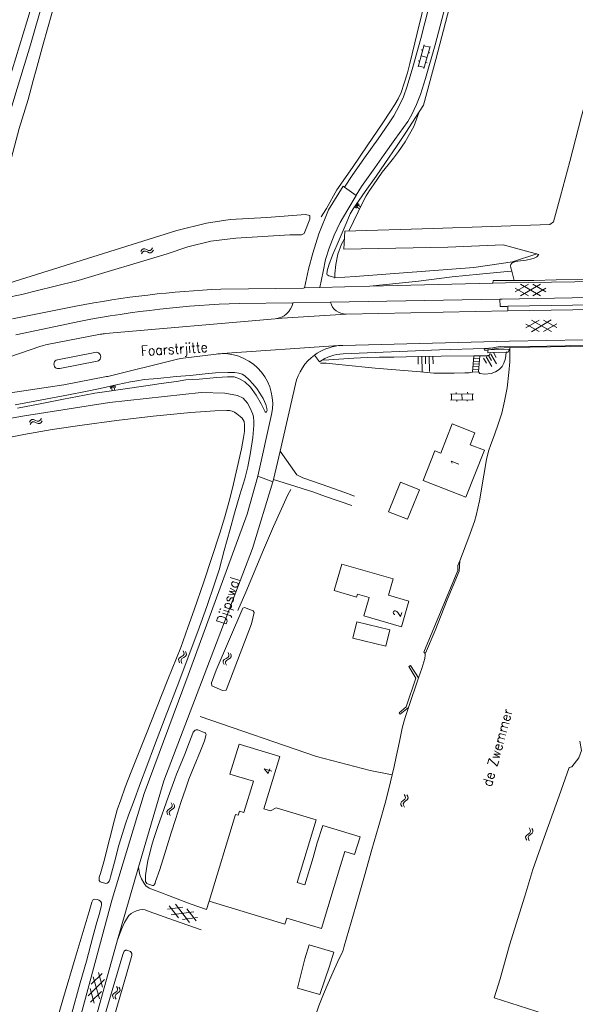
# Model space of a CAD drawing. Header units: metres. Extents: x 189705 to 199106, y 581686 to 588448.
# Tile 479 of 555: x 197598 to 197709, y 586060 to 586256. Entities that reach past the tile are written whole.
import ezdxf

# ---------------------------------------------------------------- set-up
doc = ezdxf.new("R2010")
doc.units = ezdxf.units.M
doc.layers.add('B-WA-OG-GBKN-G', color=7, linetype='Continuous', lineweight=18)
doc.styles.add('Style-STANDARD', font='STANDARD.shx')

msp = doc.modelspace()

# ---------------------------------------------------------------- linework, layer by layer
at = {"layer": 'B-WA-OG-GBKN-G'}
for p, q in [((197677.398, 586246.839), (197678.626, 586251.272)), ((197678.03, 586250.244), (197678.319, 586250.164)), ((197678.555, 586246.519), (197679.782, 586250.952)), ((197678.573, 586251.08), (197679.729, 586250.759)), ((197679.449, 586249.747), (197679.738, 586249.667)), ((197677.417, 586248.029), (197677.706, 586247.949)), ((197678.012, 586249.056), (197679.169, 586248.735)), ((197678.889, 586247.725), (197679.178, 586247.645)), ((197677.452, 586247.032), (197678.608, 586246.712)), ((197664.725, 586218.897), (197665.084, 586218.648)), ((197664.85, 586219.076), (197665.568, 586218.578)), ((197664.974, 586219.256), (197665.333, 586219.007)), ((197665.098, 586219.436), (197665.817, 586218.938)), ((197665.223, 586219.615), (197665.582, 586219.366)), ((197621.962, 586209.955), (197622.175, 586210.303)), ((197622.175, 586210.303), (197622.435, 586210.501)), ((197622.435, 586210.501), (197622.774, 586210.494)), ((197622.774, 586210.494), (197623.15, 586210.338)), ((197623.15, 586210.338), (197623.527, 586210.183)), ((197623.856, 586210.174), (197624.126, 586210.375)), ((197624.126, 586210.375), (197624.341, 586210.723)), ((197624.277, 586209.902), (197624.492, 586210.249)), ((197622.113, 586209.482), (197622.328, 586209.828)), ((197622.328, 586209.828), (197622.591, 586210.025)), ((197622.591, 586210.025), (197622.917, 586210.019)), ((197622.917, 586210.019), (197623.302, 586209.866)), ((197623.302, 586209.866), (197623.679, 586209.708)), ((197623.527, 586210.183), (197623.856, 586210.174)), ((197623.679, 586209.708), (197624.008, 586209.699)), ((197624.008, 586209.699), (197624.277, 586209.902)), ((197696.771, 586201.885), (197699.413, 586203.41)), ((197699.412, 586201.112), (197696.771, 586202.638)), ((197697.856, 586201.112), (197701.838, 586203.41)), ((197701.838, 586201.111), (197697.858, 586203.41)), ((197702.921, 586201.883), (197700.277, 586203.41)), ((197700.278, 586201.111), (197702.921, 586202.635)), ((197701.591, 586193.951), (197698.93, 586195.442)), ((197698.94, 586194.689), (197701.562, 586196.248)), ((197704.017, 586193.981), (197700.007, 586196.228)), ((197700.035, 586193.93), (197703.987, 586196.28)), ((197705.089, 586194.767), (197702.426, 586196.26)), ((197702.457, 586193.961), (197705.08, 586195.519)), ((197677.367, 586188.959), (197677.397, 586187.463)), ((197678.115, 586188.974), (197678.175, 586185.982)), ((197678.863, 586188.989), (197678.893, 586187.493)), ((197679.611, 586189.004), (197679.671, 586186.012)), ((197680.359, 586189.019), (197680.389, 586187.523)), ((197690.482, 586188.625), (197691.044, 586187.648)), ((197690.97, 586188.906), (197692.094, 586186.953)), ((197691.458, 586189.187), (197692.02, 586188.211)), ((197691.946, 586189.468), (197693.071, 586187.515)), ((197692.434, 586189.749), (197692.997, 586188.773)), ((197615.844, 586183.06), (197615.953, 586182.587)), ((197616.08, 586183.115), (197616.298, 586182.168)), ((197616.317, 586183.169), (197616.426, 586182.696)), ((197616.554, 586183.223), (197616.772, 586182.277)), ((197616.79, 586183.278), (197616.899, 586182.805)), ((197683.84, 586181.484), (197688.44, 586181.544)), ((197684.04, 586181.487), (197684.056, 586180.287)), ((197684.988, 586181.799), (197684.992, 586181.499)), ((197686.14, 586181.514), (197686.156, 586180.314)), ((197687.286, 586181.829), (197687.29, 586181.529)), ((197688.24, 586181.541), (197688.255, 586180.341)), ((197683.856, 586180.284), (197688.455, 586180.344)), ((197685.108, 586180.301), (197685.112, 586180.001)), ((197687.206, 586180.328), (197687.209, 586180.028)), ((197599.747, 586175.836), (197599.962, 586176.182)), ((197599.895, 586175.362), (197600.112, 586175.707)), ((197599.962, 586176.182), (197600.224, 586176.379)), ((197600.112, 586175.707), (197600.376, 586175.902)), ((197600.224, 586176.379), (197600.562, 586176.37)), ((197600.376, 586175.902), (197600.702, 586175.894)), ((197600.562, 586176.37), (197600.937, 586176.212)), ((197600.702, 586175.894), (197601.087, 586175.738)), ((197600.937, 586176.212), (197601.314, 586176.054)), ((197601.087, 586175.738), (197601.462, 586175.578)), ((197601.314, 586176.054), (197601.643, 586176.043)), ((197601.462, 586175.578), (197601.791, 586175.567)), ((197601.643, 586176.043), (197601.914, 586176.242)), ((197601.791, 586175.567), (197602.062, 586175.768)), ((197601.914, 586176.242), (197602.131, 586176.588)), ((197602.062, 586175.768), (197602.279, 586176.114)), ((197630.606, 586129.821), (197630.442, 586130.195)), ((197630.618, 586129.484), (197630.606, 586129.821)), ((197631.081, 586129.676), (197630.917, 586130.05)), ((197631.095, 586129.339), (197631.081, 586129.676)), ((197639.561, 586129.443), (197639.408, 586129.822)), ((197640.032, 586129.284), (197639.878, 586129.663)), ((197629.542, 586128.5), (197629.739, 586128.775)), ((197629.557, 586128.174), (197629.542, 586128.5)), ((197629.722, 586127.801), (197629.557, 586128.174)), ((197629.739, 586128.775), (197630.081, 586128.996)), ((197630.022, 586128.358), (197630.212, 586128.623)), ((197630.035, 586128.03), (197630.022, 586128.358)), ((197630.197, 586127.656), (197630.035, 586128.03)), ((197630.081, 586128.996), (197630.423, 586129.219)), ((197630.212, 586128.623), (197630.557, 586128.853)), ((197630.423, 586129.219), (197630.618, 586129.484)), ((197630.557, 586128.853), (197630.9, 586129.073)), ((197630.9, 586129.073), (197631.095, 586129.339)), ((197638.459, 586128.154), (197638.665, 586128.423)), ((197638.465, 586127.826), (197638.459, 586128.154)), ((197638.619, 586127.449), (197638.465, 586127.826)), ((197638.665, 586128.423), (197639.013, 586128.634)), ((197638.935, 586127.998), (197639.133, 586128.257)), ((197638.939, 586127.669), (197638.935, 586127.998)), ((197639.09, 586127.291), (197638.939, 586127.669)), ((197639.013, 586128.634), (197639.361, 586128.846)), ((197639.133, 586128.257), (197639.484, 586128.477)), ((197639.361, 586128.846), (197639.563, 586129.106)), ((197639.484, 586128.477), (197639.834, 586128.687)), ((197639.563, 586129.106), (197639.561, 586129.443)), ((197639.834, 586128.687), (197640.036, 586128.947)), ((197640.036, 586128.947), (197640.032, 586129.284)), ((197674.083, 586100.005), (197674.399, 586100.261)), ((197674.399, 586100.261), (197674.715, 586100.519)), ((197674.569, 586099.904), (197674.888, 586100.171)), ((197674.831, 586101.138), (197674.627, 586101.492)), ((197674.715, 586100.519), (197674.88, 586100.805)), ((197674.88, 586100.805), (197674.831, 586101.138)), ((197674.888, 586100.171), (197675.205, 586100.427)), ((197675.319, 586101.045), (197675.115, 586101.4)), ((197675.205, 586100.427), (197675.37, 586100.712)), ((197675.37, 586100.712), (197675.319, 586101.045)), ((197627.202, 586098.069), (197627.394, 586098.348)), ((197627.394, 586098.348), (197627.732, 586098.575)), ((197627.685, 586097.936), (197627.87, 586098.204)), ((197627.732, 586098.575), (197628.07, 586098.804)), ((197627.87, 586098.204), (197628.21, 586098.441)), ((197628.241, 586099.409), (197628.07, 586099.78)), ((197628.07, 586098.804), (197628.259, 586099.073)), ((197628.21, 586098.441), (197628.55, 586098.668)), ((197628.259, 586099.073), (197628.241, 586099.409)), ((197628.719, 586099.273), (197628.547, 586099.645)), ((197628.55, 586098.668), (197628.739, 586098.937)), ((197628.739, 586098.937), (197628.719, 586099.273)), ((197673.917, 586099.71), (197674.083, 586100.005)), ((197673.967, 586099.386), (197673.917, 586099.71)), ((197674.172, 586099.034), (197673.967, 586099.386)), ((197674.409, 586099.62), (197674.569, 586099.904)), ((197674.458, 586099.296), (197674.409, 586099.62)), ((197674.66, 586098.942), (197674.458, 586099.296)), ((197627.224, 586097.742), (197627.202, 586098.069)), ((197627.396, 586097.373), (197627.224, 586097.742)), ((197627.704, 586097.608), (197627.685, 586097.936)), ((197627.873, 586097.237), (197627.704, 586097.608)), ((197699.8, 586094.422), (197699.6, 586094.779)), ((197699.845, 586094.089), (197699.8, 586094.422)), ((197700.287, 586094.325), (197700.087, 586094.682)), ((197700.334, 586093.991), (197700.287, 586094.325)), ((197698.871, 586093.004), (197699.041, 586093.297)), ((197698.919, 586092.68), (197698.871, 586093.004)), ((197699.119, 586092.326), (197698.919, 586092.68)), ((197699.041, 586093.297), (197699.359, 586093.55)), ((197699.359, 586093.55), (197699.678, 586093.806)), ((197699.363, 586092.91), (197699.526, 586093.192)), ((197699.408, 586092.584), (197699.363, 586092.91)), ((197699.606, 586092.228), (197699.408, 586092.584)), ((197699.526, 586093.192), (197699.847, 586093.455)), ((197699.678, 586093.806), (197699.845, 586094.089)), ((197699.847, 586093.455), (197700.167, 586093.708)), ((197700.167, 586093.708), (197700.334, 586093.991)), ((197627.344, 586078.534), (197630.368, 586078.938)), ((197629.491, 586076.814), (197627.631, 586079.231)), ((197631.734, 586075.889), (197628.93, 586079.53)), ((197633.03, 586076.19), (197631.166, 586078.609)), ((197628.053, 586077.406), (197632.61, 586078.015)), ((197630.292, 586076.483), (197633.316, 586076.886)), ((197614.243, 586065.719), (197612.101, 586063.543)), ((197613.718, 586060.622), (197612.493, 586065.054)), ((197614.326, 586062.967), (197613.515, 586065.907)), ((197614.718, 586064.477), (197611.494, 586061.201)), ((197612.697, 586059.766), (197611.884, 586062.706)), ((197617.312, 586062.743), (197617.121, 586063.104)), ((197617.35, 586062.408), (197617.312, 586062.743)), ((197617.797, 586062.634), (197617.605, 586062.995)), ((197614.108, 586062.129), (197611.968, 586059.955)), ((197616.351, 586061.346), (197616.528, 586061.635)), ((197616.391, 586061.021), (197616.351, 586061.346)), ((197616.584, 586060.662), (197616.391, 586061.021)), ((197616.528, 586061.635), (197616.852, 586061.881)), ((197616.841, 586061.24), (197617.01, 586061.519)), ((197616.879, 586060.914), (197616.841, 586061.24)), ((197616.852, 586061.881), (197617.176, 586062.129)), ((197617.069, 586060.554), (197616.879, 586060.914)), ((197617.01, 586061.519), (197617.337, 586061.774)), ((197617.176, 586062.129), (197617.35, 586062.408)), ((197617.337, 586061.774), (197617.663, 586062.02)), ((197617.663, 586062.02), (197617.837, 586062.299)), ((197617.837, 586062.299), (197617.797, 586062.634))]:
    msp.add_line(p, q, dxfattribs=at)
at = {"layer": 'B-WA-OG-GBKN-G', "flags": 128}
for points in [[(197626.844, 586335.968), (197625.868, 586332.288), (197624.816, 586328.558), (197623.352, 586323.025), (197621.863, 586317.822), (197620.04, 586311.351), (197618.219, 586305.134), (197616.422, 586298.814), (197614.702, 586292.724), (197612.624, 586285.618), (197610.724, 586279.02), (197609.031, 586273.31), (197607.03, 586266.712), (197605.415, 586261.434), (197604.209, 586257.5), (197602.464, 586251.41), (197601.051, 586246.232), (197600.512, 586244.1), (197599.485, 586240.344), (197597.664, 586234.508)], [(197662.7, 586222.844), (197664.205, 586225.176), (197666.705, 586228.648), (197669.384, 586232.45), (197671.476, 586235.466), (197672.522, 586237.063), (197673.621, 586239.066), (197674.439, 586240.841), (197675.207, 586242.998), (197676.336, 586246.805), (197677.953, 586252.489), (197679.496, 586258.784), (197681.038, 586264.926), (197683.53, 586274.469), (197685.405, 586281.448), (197686.664, 586286.27), (197687.1, 586287.742), (197689.048, 586293.807), (197690.817, 586299.237)], [(197665.007, 586221.186), (197666.105, 586222.96), (197668.732, 586226.686), (197670.62, 586229.347), (197672.712, 586232.337), (197675.365, 586235.936), (197676.156, 586237.33), (197677.077, 586239.309), (197677.896, 586241.313), (197678.87, 586244.51), (197680.821, 586251.235), (197683.185, 586260.423), (197684.931, 586267.047), (197686.601, 586273.468), (197687.68, 586277.58), (197689.425, 586283.493), (197690.811, 586288.264), (197691.4, 586290.015), (197691.887, 586291.334), (197692.5, 586292.602), (197692.909, 586293.287), (197693.189, 586293.768)], [(197590.662, 586220.61), (197591.432, 586223.275), (197592.997, 586228.325), (197594.766, 586234.111), (197597.306, 586242.51), (197599.948, 586251.265), (197602.437, 586259.843), (197605.567, 586270.45), (197608.133, 586278.977)], [(197658.046, 586216.901), (197658.492, 586217.65), (197659.054, 586218.563), (197661.123, 586222.265), (197664.261, 586226.751), (197667.22, 586231.06), (197670.359, 586235.647), (197671.89, 586237.979), (197672.758, 586239.297), (197673.371, 586240.464), (197673.984, 586241.757), (197674.625, 586243.584), (197675.266, 586245.665), (197675.728, 586247.518), (197677.169, 586253.559), (197678.12, 586257.391), (197679.148, 586261.604), (197677.339, 586268.57), (197674.956, 586270.305), (197674.174, 586272.289), (197674.357, 586275.093)], [(197595.582, 586243.887), (197599.224, 586255.865), (197602.867, 586268.097)], [(197677.606, 586237.885), (197678.474, 586239.203), (197680.939, 586248.339), (197683.637, 586258.745), (197685.41, 586265.471)], [(197716.003, 586257.6), (197714.131, 586251.688), (197712.463, 586245.826), (197710.049, 586236.968), (197707.686, 586227.958), (197705.837, 586221.004), (197704.45, 586215.878), (197703.68, 586215.38)], [(197660.717, 586204.79), (197659.523, 586205.124), (197659.32, 586205.201), (197659.194, 586205.328), (197659.154, 586205.471), (197659.161, 586205.657), (197659.195, 586205.836), (197659.247, 586206.065), (197659.555, 586207.258), (197660.298, 586209.237), (197661.193, 586211.367), (197662.983, 586215.553), (197663.827, 586217.455), (197664.44, 586218.495), (197666.838, 586221.916), (197669.007, 586225.034), (197670.717, 586227.543), (197673.191, 586231.167), (197674.901, 586233.702), (197677.606, 586237.885)], [(197663.524, 586214.014), (197666.35, 586219.835), (197666.988, 586221.052), (197667.703, 586222.142), (197668.468, 586223.283), (197670.229, 586225.817), (197671.376, 586227.261), (197672.473, 586228.63), (197673.467, 586229.922), (197674.769, 586231.899), (197676.505, 586234.942), (197677.606, 586237.885)], [(197597.664, 586234.508), (197590.768, 586208.538), (197590.943, 586207.324), (197593.225, 586203.673), (197594.024, 586203.437), (197595.652, 586203.662), (197629.158, 586214.151), (197635.128, 586215.596), (197639.856, 586216.375), (197647.164, 586216.782), (197654.912, 586217.367), (197655.763, 586217.131), (197655.734, 586216.434), (197654.611, 586213.573), (197654.068, 586213.291), (197651.77, 586213.276), (197640.949, 586212.626), (197635.964, 586212.003), (197631.389, 586210.861), (197627.227, 586209.512), (197609.442, 586204.166)], [(197654.708, 586202.665), (197655.462, 586206.458), (197656.36, 586209.605), (197657.566, 586213.487), (197659.511, 586218.307), (197662.446, 586223.023), (197662.7, 586222.844)], [(197662.7, 586222.844), (197665.007, 586221.135), (197663.322, 586218.371), (197661.79, 586215.76), (197660.639, 586213.198), (197659.616, 586210.636), (197658.898, 586208.352), (197658.408, 586205.966), (197657.759, 586202.744)], [(197590.662, 586220.61), (197589.84, 586217.387), (197589.042, 586213.859), (197588.194, 586210.331), (197587.578, 586208.275), (197587.323, 586206.629), (197587.288, 586204.796), (197587.323, 586203.804), (197587.512, 586202.992), (197587.713, 586202.382), (197588.194, 586201.77), (197588.676, 586201.261), (197589.183, 586200.98), (197589.919, 586200.647), (197590.934, 586200.39), (197591.9, 586200.26), (197592.865, 586200.333), (197594.975, 586200.707), (197598.229, 586201.383), (197601.331, 586202.135), (197604.637, 586202.963), (197609.442, 586204.166)], [(197701.5, 586209.36), (197694.36, 586211.27), (197683.35, 586210.82), (197662.55, 586210.4), (197662.78, 586213.99), (197680.38, 586214.56), (197703.68, 586215.38)], [(197660.717, 586204.79), (197660.719, 586205.501), (197660.927, 586207.355), (197661.365, 586209.436), (197662.108, 586211.39), (197662.683, 586212.481)], [(197701.088, 586209.47), (197696.246, 586207.877), (197688.518, 586206.784), (197664.833, 586204.929), (197660.716, 586204.663), (197660.717, 586204.79)], [(197716.791, 586204.459), (197704.95, 586204.268), (197700.529, 586204.18), (197698.191, 586204.162), (197696.565, 586204.168), (197696.088, 586205.998), (197695.886, 586206.684), (197695.862, 586207.066), (197695.914, 586207.37), (197696.092, 586207.598), (197696.321, 586207.75), (197696.703, 586207.876), (197697.338, 586208.001), (197698.965, 586208.224), (197700.135, 586208.5), (197700.592, 586208.651), (197701.076, 586208.878), (197701.5, 586209.36)], [(197696.088, 586205.998), (197694.537, 586205.876), (197689.683, 586205.46), (197684.168, 586204.918), (197677.484, 586204.025), (197674.281, 586203.68), (197667.736, 586202.999)], [(197692.345, 586203.629), (197694.824, 586203.693), (197740.898, 586204.354), (197743.343, 586204.67)], [(197637.983, 586202.424), (197654.46, 586202.659), (197654.708, 586202.665)], [(197654.708, 586202.665), (197657.759, 586202.744)], [(197657.759, 586202.744), (197667.736, 586202.999)], [(197667.736, 586202.999), (197692.345, 586203.629)], [(197696.565, 586204.168), (197692.348, 586204.181), (197692.345, 586203.629)], [(197693.729, 586200.428), (197659.876, 586199.829)], [(197739.607, 586201.303), (197694.19, 586200.436), (197693.729, 586200.428)], [(197693.729, 586200.428), (197693.755, 586198.944), (197695.136, 586199.001), (197695.289, 586199.003)], [(197596.348, 586196.474), (197608.995, 586199.011)], [(197641.646, 586199.568), (197652.383, 586199.698)], [(197659.876, 586199.829), (197652.502, 586199.699), (197652.383, 586199.698)], [(197695.289, 586199.003), (197738.48, 586199.678)], [(197695.303, 586198.103), (197695.289, 586199.003)], [(197695.303, 586198.103), (197738.503, 586198.778)], [(197648.811, 586196.511), (197614.952, 586193.56)], [(197648.811, 586196.511), (197650.209, 586196.633), (197663.017, 586197.464)], [(197663.017, 586197.464), (197695.303, 586198.103)], [(197597.012, 586193.309), (197610.016, 586196.037)], [(197613.915, 586193.415), (197603.284, 586191.352)], [(197740.435, 586192.809), (197740.013, 586192.81), (197695.656, 586192.069), (197662.366, 586191.208), (197661.513, 586191.149)], [(197602.019, 586191.019), (197593.197, 586188.071)], [(197638.234, 586189.549), (197661.513, 586191.149)], [(197692.32, 586190.742), (197690.68, 586190.569), (197681.67, 586190.322), (197662.41, 586189.508)], [(197672.606, 586107.085), (197673.018, 586109.014), (197673.662, 586112.06), (197674.203, 586114.725), (197674.588, 586116.146), (197674.845, 586117.035), (197675.435, 586118.836), (197677.434, 586124.774), (197678.1, 586126.651), (197678.715, 586128.605), (197678.819, 586129.316), (197678.744, 586129.748), (197678.871, 586129.722), (197680.764, 586134.212), (197683.22, 586140.326), (197685.6, 586146.059), (197685.707, 586148.167), (197687.525, 586152.886), (197688.677, 586156.007), (197688.986, 586157.174), (197689.629, 586160.119), (197690.533, 586165.298), (197691.076, 586168.395), (197691.462, 586170.045), (197691.923, 586171.364), (197692.64, 586173.343), (197693.46, 586175.677), (197694.101, 586177.631), (197694.667, 586180.068), (197695.157, 586182.708), (197695.496, 586185.755), (197695.68, 586187.888), (197695.736, 586189.565), (197695.714, 586190.758), (197732.302, 586191.353)], [(197692.32, 586190.742), (197690.606, 586190.419), (197690.707, 586190.19), (197693.427, 586190.664), (197695.714, 586190.758)], [(197736.947, 586190.972), (197737.078, 586191.134), (197736.24, 586191.315), (197735.225, 586191.547), (197734.183, 586191.626), (197733.269, 586191.629), (197732.303, 586191.607), (197695.79, 586190.936), (197693.758, 586190.943), (197692.995, 586190.869), (197692.32, 586190.742)], [(197605.328, 586188.333), (197612.802, 586189.783)], [(197637.059, 586189.468), (197629.924, 586188.554)], [(197657.698, 586187.89), (197656.689, 586189.259)], [(197658.56, 586188.261), (197664.532, 586188.648), (197667.226, 586188.792), (197669.64, 586188.835), (197672.562, 586188.877), (197677.466, 586188.962), (197682.014, 586189.05), (197688.493, 586189.08)], [(197689.713, 586189.101), (197689.449, 586185.927), (197688.255, 586185.854), (197688.493, 586189.08), (197689.713, 586189.101)], [(197688.493, 586189.08), (197688.255, 586185.854), (197689.449, 586185.927), (197689.713, 586189.101), (197688.493, 586189.08)], [(197689.449, 586185.927), (197689.728, 586185.596), (197690.718, 586185.466), (197691.989, 586185.563), (197692.854, 586185.891), (197693.592, 586186.371), (197694.153, 586186.953), (197694.491, 586187.642), (197694.757, 586188.361), (197694.896, 586189.085), (197695, 586189.846)], [(197691.849, 586189.755), (197691.746, 586189.526), (197691.7, 586189.419), (197691.644, 586189.324), (197691.556, 586189.235), (197691.442, 586189.178), (197691.343, 586189.148), (197691.242, 586189.13), (197691.135, 586189.122), (197689.713, 586189.101)], [(197691.316, 586190.296), (197691.315, 586189.731), (197691.849, 586189.755), (197695, 586189.846), (197695.355, 586189.845), (197695.662, 586190.454), (197691.316, 586190.296)], [(197613.283, 586188.05), (197605.809, 586186.6)], [(197628.777, 586188.338), (197615.677, 586185.072)], [(197657.873, 586187.653), (197658.99, 586187.65), (197662.191, 586187.309), (197668.82, 586186.679), (197673.723, 586186.231), (197677.838, 586185.913), (197680.531, 586185.676), (197682.106, 586185.62), (197684.57, 586185.663), (197686.73, 586185.707), (197687.619, 586185.729), (197688.255, 586185.854)], [(197688.334, 586186.93), (197689.534, 586186.953)], [(197688.374, 586187.467), (197689.579, 586187.49)], [(197688.414, 586188.005), (197689.623, 586188.027)], [(197688.453, 586188.542), (197689.668, 586188.564)], [(197615.163, 586184.958), (197606.628, 586183.302), (197594.646, 586181.536)], [(197644.395, 586183.531), (197643.609, 586184.321), (197642.773, 586185.136), (197642.24, 586185.443), (197641.581, 586185.673), (197640.692, 586185.803), (197639.37, 586185.757), (197636.88, 586185.714), (197634.873, 586185.542), (197631.873, 586185.196), (197629.027, 586184.951), (197625.418, 586184.607), (197622.724, 586184.362), (197621.199, 586184.138), (197619.928, 586183.939), (197617.386, 586183.414), (197613.877, 586182.612), (197610.954, 586182.012), (197607.572, 586181.311), (197602.92, 586180.437), (197596.87, 586179.288)], [(197644.395, 586183.531), (197645.18, 586182.588), (197645.787, 586181.672), (197646.419, 586180.552), (197646.949, 586179.407), (197647.15, 586178.594), (197647.2, 586178.187), (197647.175, 586178.055), (197647.112, 586177.937), (197647.037, 586177.878), (197646.944, 586177.847), (197646.868, 586177.858), (197646.81, 586177.939), (197646.751, 586178.055), (197646.691, 586178.189), (197646.06, 586179.487), (197645.023, 586181.243), (197643.884, 586182.821), (197642.77, 586183.891), (197641.73, 586184.504), (197640.613, 586184.889), (197639.292, 586184.919), (197637.157, 586184.798), (197633.65, 586184.479), (197631.007, 586184.31), (197629.101, 586184.011), (197626.05, 586183.615), (197623, 586183.116), (197618.832, 586182.52), (197615.171, 586181.973), (197612.833, 586181.625), (197610.723, 586181.225), (197606.528, 586180.476), (197601.901, 586179.551), (197597.351, 586178.626)], [(197688.295, 586186.392), (197689.49, 586186.415)], [(197649.799, 586170.082), (197652.88, 586183.456)], [(197502.333, 586128.808), (197509.899, 586134.553), (197519.999, 586141.873), (197531.099, 586149.521), (197538.777, 586153.972), (197548.083, 586158.945), (197554.03, 586161.798), (197565.177, 586166.762), (197570.613, 586169.069), (197577.499, 586171.565), (197585.501, 586174.115), (197592.737, 586176.062), (197598.324, 586177.036), (197615.728, 586179.779), (197634.07, 586181.813), (197638.774, 586181.647), (197641.312, 586181.216), (197642.437, 586180.659), (197643.294, 586179.662), (197643.753, 586178.754), (197644.374, 586177.485), (197644.528, 586176.824)], [(197640.237, 586178.057), (197639.704, 586178.186), (197639.196, 586178.213), (197636.807, 586178.094), (197632.005, 586177.804), (197624.456, 586177.066), (197617.162, 586176.175), (197610.248, 586175.283), (197604.3, 586174.387), (197598.606, 586173.389), (197585.666, 586170.764)], [(197640.237, 586178.057), (197640.694, 586177.827), (197641.151, 586177.546), (197641.861, 586177.011), (197642.241, 586176.628), (197642.62, 586175.967), (197642.694, 586175.306), (197642.692, 586174.62), (197642.69, 586174.011), (197642.509, 586172.792), (197642.096, 586170.507), (197641.221, 586166.7), (197640.295, 586162.689), (197639.627, 586160.075), (197638.754, 586156.954), (197637.754, 586153.655), (197636.19, 586148.808), (197634.55, 586143.962), (197632.628, 586138.329), (197631.398, 586134.853), (197630.015, 586130.818), (197627.405, 586124.426), (197625.153, 586118.743), (197622.977, 586113.339), (197621.391, 586109.331), (197620.06, 586106.008), (197618.857, 586102.913), (197618.011, 586100.401), (197617.294, 586098.371), (197616.729, 586096.391), (197615.829, 586092.762), (197614.571, 586087.99), (197613.929, 586085.656), (197613.698, 586084.97), (197613.659, 586084.622), (197613.685, 586084.28), (197613.86, 586084.035), (197614.99, 586083.696), (197615.297, 586083.764), (197615.525, 586083.949), (197615.652, 586084.151)], [(197615.652, 586084.151), (197615.78, 586084.481), (197615.909, 586084.989), (197616.705, 586087.958), (197617.629, 586091.334), (197618.347, 586093.668), (197618.937, 586095.571), (197619.527, 586097.322), (197620.5, 586099.935), (197621.959, 586103.817), (197623.188, 586107.141), (197624.75, 586111.276), (197626.875, 586116.858), (197629.563, 586123.911), (197631.278, 586128.35), (197633.378, 586134.008), (197635.196, 586139.032), (197636.708, 586143.548), (197637.631, 586146.365), (197638.658, 586150.223), (197639.814, 586154.461), (197640.738, 586157.684), (197641.79, 586161.338), (197642.739, 586164.561), (197643.356, 586166.922), (197643.923, 586169.815), (197644.338, 586172.761), (197644.574, 586175.173), (197644.576, 586176.062), (197644.528, 586176.824)], [(197648.097, 586177.4), (197645.378, 586165.048)], [(197684.217, 586175.504), (197688.736, 586173.715), (197687.802, 586171.355), (197690.626, 586170.238), (197686.912, 586160.854), (197678.38, 586164.231), (197680.727, 586170.161), (197681.916, 586169.69), (197684.217, 586175.504)], [(197648.497, 586164.431), (197649.799, 586170.082)], [(197649.799, 586170.082), (197653.184, 586165.341), (197654.351, 586164.727), (197658.006, 586163.471), (197662.778, 586161.779), (197664.707, 586161.062)], [(197593.941, 586000), (197597.749, 586012.298), (197602.152, 586028.109), (197616.239, 586080.556), (197622.652, 586101.656), (197631.447, 586125.276), (197643.253, 586157.473), (197645.378, 586165.048)], [(197645.378, 586165.048), (197648.385, 586163.944)], [(197621.546, 586086.921), (197626.586, 586104.212), (197636.56, 586130.364), (197644.276, 586150.597), (197648.385, 586163.944)], [(197648.385, 586163.944), (197648.497, 586164.431)], [(197648.497, 586164.431), (197656.376, 586161.927)], [(197671.501, 586157.947), (197675.288, 586156.443), (197677.637, 586162.361), (197673.85, 586163.865), (197671.501, 586157.947)], [(197641.368, 586138.25), (197642.954, 586141.903), (197646.51, 586150.35), (197648.479, 586155.017), (197651.369, 586161.333), (197651.956, 586162.373)], [(197656.376, 586161.927), (197658.889, 586161.03), (197664.143, 586159.235)], [(197660.625, 586142.206), (197662.168, 586147.512), (197672.393, 586144.539), (197671.443, 586141.268), (197675.557, 586140.072), (197674.067, 586134.947), (197666.552, 586137.132), (197667.617, 586140.794), (197665.257, 586141.481), (197665.09, 586140.907), (197660.625, 586142.206)], [(197685.707, 586148.167), (197685.298, 586147.229), (197685.321, 586146.238), (197678.515, 586129.927), (197678.744, 586129.748)], [(197639.049, 586122.286), (197638.34, 586122.22), (197636.171, 586123.168), (197636.105, 586123.74), (197637.054, 586126.321), (197642.393, 586138.719), (197642.691, 586138.832), (197644.404, 586138.161), (197644.654, 586137.817), (197644.072, 586135.555), (197639.049, 586122.286)], [(197670.93, 586131.111), (197664.352, 586132.69), (197665.163, 586135.972), (197671.74, 586134.365), (197670.93, 586131.111)], [(197677.434, 586124.774), (197675.891, 586127.217), (197675.56, 586127.015), (197676.925, 586124.699), (197675.029, 586118.965), (197673.602, 586117.801), (197673.779, 586117.495), (197675.435, 586118.836)], [(197672.195, 586105.409), (197667.827, 586106.236), (197657.088, 586109.039), (197633.862, 586117.013)], [(197634.838, 586113.753), (197634.666, 586113.835), (197633.397, 586114.348), (197633.27, 586114.373), (197633.143, 586114.374), (197633.016, 586114.349), (197632.864, 586114.298), (197632.711, 586114.197), (197632.584, 586114.071), (197632.481, 586113.893), (197632.405, 586113.69), (197631.688, 586112.016), (197630.767, 586109.53), (197629.82, 586107.272), (197629.103, 586105.496), (197628.771, 586104.583), (197627.464, 586100.929), (197625.415, 586095.043), (197624.62, 586092.683), (197624.133, 586091.135), (197623.696, 586089.46), (197623.413, 586088.242), (197623.026, 586086.236), (197622.897, 586085.297), (197622.894, 586084.433), (197622.958, 586084.109), (197623.045, 586083.874), (197623.197, 586083.695), (197623.501, 586083.542), (197624.136, 586083.337), (197624.314, 586083.286), (197624.507, 586083.296), (197624.67, 586083.411), (197624.752, 586083.535), (197624.845, 586083.768), (197624.951, 586084.046), (197625.797, 586086.456), (197626.745, 586089.501), (197628.079, 586093.815), (197628.977, 586096.682), (197630.002, 586099.854)], [(197634.838, 586113.753), (197634.92, 586113.708), (197634.996, 586113.606), (197635.021, 586113.453), (197634.995, 586113.276), (197634.866, 586112.641), (197634.712, 586112.184), (197633.894, 586110.18), (197632.64, 586107.136), (197631.591, 586104.498), (197630.95, 586102.696), (197630.002, 586099.854)], [(197708.112, 586107.016), (197709.47, 586108.8), (197710.04, 586110.24), (197709.676, 586112.123)], [(197661.887, 586087.242), (197658.062, 586074.673), (197651.151, 586076.777), (197650.783, 586075.566), (197635.645, 586080.173), (197640.916, 586097.489), (197641.43, 586097.333), (197641.673, 586098.13), (197642.602, 586097.848), (197644.506, 586104.102), (197639.796, 586105.536), (197641.611, 586111.498), (197649.732, 586109.026), (197646.553, 586098.582), (197647.924, 586098.165), (197649.003, 586098.822), (197657.016, 586096.384), (197653.203, 586083.857), (197654.747, 586083.387), (197656.426, 586088.904)], [(197655.427, 586052.756), (197655.607, 586053.492), (197656.197, 586055.471), (197656.863, 586057.323), (197657.529, 586059.226), (197658.501, 586061.56), (197659.447, 586063.741), (197660.701, 586066.659), (197661.646, 586068.662), (197662.056, 586069.55), (197662.388, 586070.387), (197662.594, 586071.123), (197663.568, 586074.371), (197664.954, 586079.117), (197666.649, 586085.208), (197668.163, 586090.486), (197669.523, 586095.257), (197670.935, 586100.206), (197671.86, 586103.988), (197672.195, 586105.409), (197672.606, 586107.085)], [(197708.112, 586107.016), (197707.592, 586106.846), (197705.568, 586101.213), (197702.239, 586091.927), (197700.702, 586087.614), (197700.292, 586086.447), (197698.676, 586081.168), (197695.624, 586071.348), (197693.776, 586064.655)], [(197657.245, 586091.777), (197658.324, 586095.287), (197665.781, 586092.995), (197664.699, 586089.474), (197662.749, 586090.074)], [(197656.426, 586088.904), (197657.245, 586091.777)], [(197662.749, 586090.074), (197661.887, 586087.242)], [(197617.351, 586072.415), (197618.052, 586074.936), (197621.546, 586086.921)], [(197621.546, 586086.921), (197621.629, 586086.088), (197621.805, 586085.427), (197622.107, 586084.639), (197622.562, 586083.799), (197623.023, 586083.221), (197623.677, 586082.754), (197624.692, 586082.319), (197627.535, 586081.269), (197631.875, 586079.604), (197635.098, 586078.476), (197635.645, 586080.173)], [(197612.745, 586080.554), (197612.496, 586080.492), (197612.304, 586080.242), (197612.21, 586079.946), (197611.671, 586078.093), (197608.875, 586068.755), (197606.566, 586060.913), (197605.334, 586056.751)], [(197612.745, 586080.554), (197613.329, 586080.45), (197613.634, 586080.373), (197613.964, 586080.169), (197614.141, 586079.787), (197614.14, 586079.412), (197614.088, 586079), (197613.959, 586078.518), (197613.728, 586077.655), (197613.215, 586075.98), (197612.393, 586073.011), (197611.135, 586068.188), (197609.877, 586063.798), (197608.105, 586057.326)], [(197617.351, 586072.415), (197618.191, 586074.669), (197618.728, 586075.912), (197619.111, 586076.52), (197619.621, 586077.255), (197620.08, 586077.66), (197620.538, 586077.938), (197621.098, 586078.19), (197621.784, 586078.391), (197622.302, 586078.457), (197622.877, 586078.388), (197623.689, 586078.106), (197628.689, 586076.312), (197634.07, 586074.389)], [(197596.728, 586000), (197602.931, 586020.575), (197617.351, 586072.415)], [(197654.773, 586068.655), (197655.624, 586071.436), (197660.559, 586069.927), (197659.708, 586067.145)], [(197614.111, 586055.084), (197612.228, 586048.66), (197612.26, 586048.03), (197612.774, 586047.719), (197613.197, 586047.705), (197613.69, 586047.898), (197614.093, 586048.32), (197614.568, 586049.703), (197619.125, 586065.592), (197620.195, 586069.296), (197620.185, 586069.72), (197619.924, 586070.076), (197619.226, 586070.342), (197618.94, 586070.355), (197618.676, 586070.139), (197618.384, 586069.459), (197614.111, 586055.084)], [(197654.773, 586068.655), (197653.302, 586062.733), (197657.784, 586061.48), (197659.708, 586067.145)], [(197702.56, 586057.64), (197692.58, 586060.86), (197693.776, 586064.655)]]:
    msp.add_lwpolyline(points, dxfattribs=at)
at = {"layer": 'B-WA-OG-GBKN-G'}
for centre, radius, start, end in [((197646.002, 586009.508), 193.082, 92.38016, 101.04983), ((197647.974, 585999.447), 200.221, 91.81124, 100.92839), ((197648.465, 586200.494), 3.998, 274.96243, 348.51736), ((197662.915, 586200.596), 3.134, 194.17049, 271.87404), ((197615.83, 586183.498), 10.101, 94.98869, 100.93102), ((197605.214, 586181.45), 10.088, 101.03067, 108.46537), ((197662.625, 586181.21), 10.001, 96.38294, 126.40666), ((197613.08, 586188.927), 0.9, 283.04639, 107.97796), ((197638.325, 586179.667), 9.882, 90.52723, 97.3598), ((197638.33, 586179.549), 10.001, 347.59349, 90.54841), ((197662.631, 586181.207), 10.007, 126.42639, 167.01305), ((197662.625, 586181.211), 8.3, 91.4854, 126.41735), ((197605.531, 586187.456), 0.9, 103.04639, 287.97796), ((197631.296, 586178.115), 10.528, 97.48737, 103.84241), ((197613.6, 586193.22), 8.409, 280.71118, 284.29922)]:
    msp.add_arc(centre, radius, start, end, dxfattribs=at)

# ---------------------------------------------------------------- texts
at = {"layer": 'B-WA-OG-GBKN-G', "style": 'Style-STANDARD'}
for s, height, rotation, p in [('Foarstrjitte', 2, 3.55489, (197622.063, 586189.074)), ('1', 1.6, 67.411, (197685.228, 586166.839)), ('Djipswal', 2, 72.66989, (197638.956, 586135.29)), ('2', 1.6, 73.32271, (197673.809, 586136.826)), ('de Zwemmer', 2, 74.62927, (197692.047, 586102.871)), ('4', 1.6, 71.87319, (197647.905, 586105.335))]:
    msp.add_text(s, height=height, rotation=rotation, dxfattribs=at).set_placement(p)

doc.saveas('drawing.dxf')
